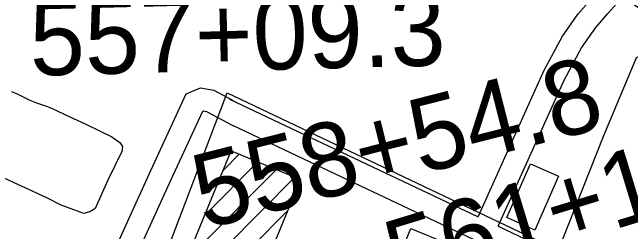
# Model space of a CAD drawing. Extents: x 3651524 to 3689615, y 505651 to 531377.
# Drawn here: x 3655761 to 3656595, y 528766 to 529062 of the extents above; entities that cross this region are included whole.
import ezdxf

# ---------------------------------------------------------------- set-up
doc = ezdxf.new("R2010")
doc.units = 0
for name, color, linetype in [('V-BLDG-OTLN', 7, 'Continuous'), ('V-ROAD-CNTR', 7, 'Continuous'), ('V-SITE-OTLN', 7, 'Continuous'), ('V-SURV-IDEN', 7, 'Continuous'), ('V-TOPO-SHOR', 7, 'Continuous')]:
    doc.layers.add(name, color=color, linetype=linetype)

msp = doc.modelspace()

# ---------------------------------------------------------------- linework, layer by layer
at = {"layer": 'V-BLDG-OTLN'}
for p, q in [((3656045.224, 528848.628), (3656067.098, 528870.502)), ((3656020.54, 528788.588), (3656092.153, 528860.201)), ((3655995.855, 528728.548), (3656117.207, 528849.9)), ((3655971.171, 528668.508), (3656142.261, 528839.599)), ((3655947.921, 528609.903), (3656132.154, 528794.136))]:
    msp.add_line(p, q, dxfattribs=at)
for points in [[(3655953.655, 528625.905), (3656056.08, 528875.032), (3656149.604, 528836.58), (3656082.38, 528673.072)], [(3656230.895, 528605.656), (3656298.7, 528770.577), (3656394.895, 528731.031)]]:
    msp.add_lwpolyline(points, dxfattribs=at)
msp.add_lwpolyline([(3656498.182, 528841.162), (3656466.345, 528768.49), (3656428.298, 528785.159), (3656460.134, 528857.828)], close=True, dxfattribs=at)
at = {"layer": 'V-ROAD-CNTR'}
for points in [[(3656389.419, 528786.297), (3656478.774, 528983.721), (3656503.561, 529029.867), (3656524.734, 529059.968), (3656542.027, 529080.234), (3656561.915, 529102.284)], [(3656416.55, 528773.487), (3656505.684, 528970.423), (3656529.137, 529014.083), (3656548.466, 529041.562), (3656564.581, 529060.448), (3656584.193, 529082.192)], [(3655822.916, 528556.702), (3655831.004, 528592.785), (3655947.669, 528848.917), (3655995.311, 528951.849), (3656014.564, 528960.177), (3656032.564, 528957.097), (3656058.976, 528943.077)], [(3656053.83, 528944.745), (3656389.419, 528786.297)], [(3656810.634, 528567.869), (3656955.96, 528504.765), (3656993.926, 528489.219), (3657011.537, 528479.706), (3657022.63, 528462.99), (3657023.486, 528449.411), (3657022.016, 528432.316), (3656998.959, 528380.636), (3656888.65, 528134.243), (3656885.261, 528127.651), (3656876.311, 528129.515), (3656737.572, 528190.066), (3656178.242, 528430.084), (3655866.967, 528560.024), (3655858.644, 528565), (3655856.407, 528568.958), (3655859.596, 528583.183), (3655974.933, 528836.399), (3656017.727, 528928.859), (3656018.292, 528929.103), (3656022.754, 528928.339), (3656058.225, 528909.513)], [(3656058.853, 528909.198), (3656451.375, 528723.869), (3656777.201, 528582.387)], [(3656416.55, 528773.487), (3656463.757, 528751.198), (3656789.149, 528609.905)]]:
    msp.add_lwpolyline(points, dxfattribs=at)
msp.add_arc((3656948.624, 529580.375), 615.898, 224.802047, 250.007167, dxfattribs=at)
at = {"layer": 'V-SITE-OTLN'}
msp.add_lwpolyline([(3655790.35, 528156.345), (3655782.791, 528212.923), (3655895.611, 528486.378), (3655876.872, 528497.313), (3656050.552, 528953.2), (3656489.975, 528744.687), (3656503.527, 528755.328), (3656559.273, 528896.064), (3656604.047, 529001.881), (3656648.843, 528983.78), (3656728.919, 528951.686), (3656844.392, 528908.389), (3656930.475, 528850.47), (3656964.007, 528818.474), (3656990.404, 528784.199), (3656998.838, 528764.36), (3657035.872, 528635.239), (3657042.231, 528514.401), (3657056.591, 528402.144), (3657052.512, 528329.584), (3657058.69, 528194.541)], dxfattribs=at)
at = {"layer": 'V-TOPO-SHOR'}
for points in [[(3655759.39, 528955.209), (3655768.211, 528951.725), (3655784.474, 528943.406), (3655793.293, 528939.922), (3655808.225, 528935.022), (3655820.429, 528929.463), (3655832.633, 528923.907), (3655859.07, 528911.412), (3655894.994, 528894.066), (3655905.818, 528886.478), (3655909.173, 528880.999), (3655908.431, 528874.198), (3655889.698, 528835.565), (3655872.331, 528797.597), (3655869.591, 528795.579), (3655865.481, 528792.892), (3655857.295, 528790.924), (3655826.759, 528802.096), (3655807.104, 528811.806)], [(3655807.104, 528811.806), (3655704.051, 528859.039)]]:
    msp.add_lwpolyline(points, dxfattribs=at)

# ---------------------------------------------------------------- texts
at = {"layer": 'V-SURV-IDEN'}
for s, rotation, p in [('557+09.3', 1.446248, (3655785.139, 528976.395)), ('558+54.8', 14.258758, (3656019.741, 528769.351)), ('561+14.1', 17.028536, (3656283.677, 528680.161)), ('563+53.8', 15.607613, (3656357.972, 528549.431))]:
    msp.add_text(s, height=100, rotation=rotation, dxfattribs=at).set_placement(p)

doc.saveas('drawing.dxf')
